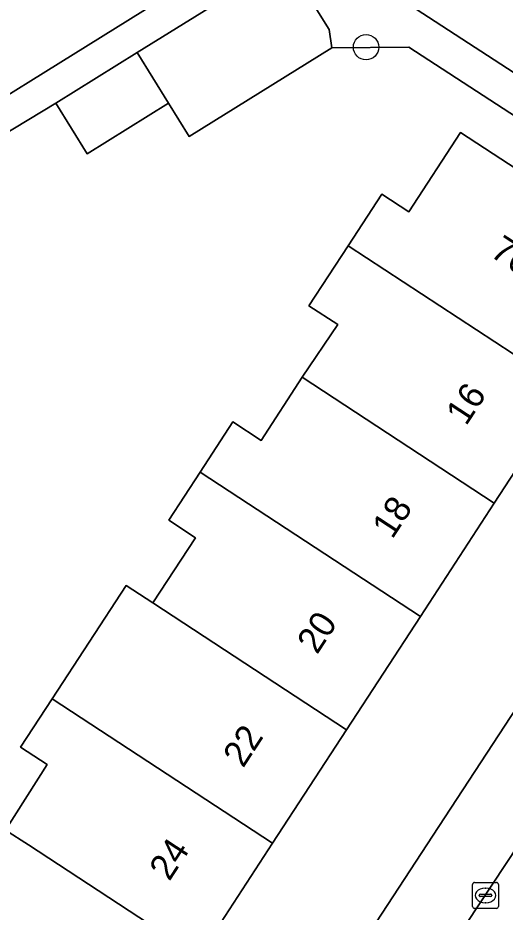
# Model space of a CAD drawing. Extents: x 159279 to 160377, y 384531 to 385888.
# Drawn here: x 160086.51 to 160105.31, y 384997.41 to 385031.89 of the extents above; entities that cross this region are included whole.
import ezdxf

# ---------------------------------------------------------------- set-up
doc = ezdxf.new("R2010")
doc.units = 0
for name, color, linetype in [('IMGEO_Boom', 7, 'Continuous'), ('IMGEO_Erf', 7, 'Continuous'), ('IMGEO_Kolk', 7, 'Continuous'), ('IMGEO_Pand', 7, 'Continuous'), ('IMGEO_Pand_nummerreeks', 7, 'Continuous'), ('IMGEO_Rijbaan_lokaal_open', 7, 'Continuous'), ('IMGEO_Voetpad_open', 7, 'Continuous')]:
    doc.layers.add(name, color=color, linetype=linetype)

msp = doc.modelspace()

# ---------------------------------------------------------------- linework, layer by layer
at = {"layer": 'IMGEO_Boom'}
msp.add_circle((160099.947, 385030.759), 0.489, dxfattribs=at)
at = {"layer": 'IMGEO_Erf'}
for points in [[(160111.231, 385024.5), (160101.599, 385030.762), (160098.621, 385030.731), (160093.119, 385027.322), (160092.325, 385028.602), (160089.18, 385026.652), (160087.968, 385028.606), (160084.214, 385026.34)], [(160086.037, 385000.575), (160087.645, 385003.101), (160086.613, 385003.776), (160087.831, 385005.638), (160090.687, 385010.006), (160091.719, 385009.331), (160093.362, 385011.844), (160092.33, 385012.519), (160093.544, 385014.374), (160094.81, 385016.309), (160095.894, 385015.6), (160097.484, 385018.032), (160098.853, 385020.064), (160097.741, 385020.791), (160099.255, 385023.107), (160100.556, 385025.096), (160101.602, 385024.412), (160103.596, 385027.468), (160108.896, 385024.009)]]:
    msp.add_lwpolyline(points, dxfattribs=at)
msp.add_lwpolyline([(160073.663, 384964.112), (160072.93, 384963.74), (160077.282, 384960.882), (160080.892, 384966.436), (160080.511, 384966.741), (160080.731, 384967.08), (160102.294, 385000), (160115.292, 385019.841), (160111.976, 385022.011), (160108.674, 385016.948), (160107.746, 385017.553), (160104.896, 385013.185), (160102.045, 385008.814), (160099.193, 385004.443), (160096.342, 385000.072), (160093.49, 384995.701), (160090.638, 384991.329), (160087.787, 384986.958), (160084.935, 384982.587), (160082.084, 384978.216), (160079.232, 384973.844), (160076.381, 384969.474), (160077.222, 384968.924), (160073.957, 384963.92)], close=True, dxfattribs=at)
at = {"layer": 'IMGEO_Kolk'}
for p, q in [((160104.056, 384997.63), (160104.056, 384998.482)), ((160104.131, 384998.556), (160104.983, 384998.556)), ((160104.544, 384998.336), (160104.569, 384998.336)), ((160105.057, 384998.482), (160105.057, 384997.63)), ((160104.315, 384998.05), (160104.315, 384998.062)), ((160104.753, 384998.013), (160104.355, 384998.013)), ((160104.358, 384998.099), (160104.756, 384998.099)), ((160104.799, 384998.062), (160104.799, 384998.05)), ((160104.983, 384997.556), (160104.131, 384997.556)), ((160104.567, 384997.776), (160104.542, 384997.776))]:
    msp.add_line(p, q, dxfattribs=at)
for points in [[(160104.056, 384997.63), (160104.056, 384998.482)], [(160104.131, 384998.556), (160104.983, 384998.556)], [(160105.057, 384998.482), (160105.057, 384997.63)], [(160104.983, 384997.556), (160104.131, 384997.556)]]:
    msp.add_lwpolyline(points, dxfattribs=at)
for centre, radius, start, end in [((160104.133, 384998.48), 0.0765, 91.552, 178.448), ((160104.133, 384998.48), 0.0765, 91.552, 178.448), ((160104.981, 384998.48), 0.0765, 1.552, 88.448), ((160104.981, 384998.48), 0.0765, 1.552, 88.448), ((160104.355, 384998.059), 0.0403, 85.8775, 175.7526), ((160104.352, 384998.049), 0.0366, 178.938, 274.7102), ((160104.756, 384998.056), 0.043, 264.8664, 352.4533), ((160104.76, 384998.061), 0.0386, 1.7309, 96.639), ((160104.133, 384997.632), 0.0765, 181.552, 268.448), ((160104.133, 384997.632), 0.0765, 181.552, 268.448), ((160104.981, 384997.632), 0.0765, 271.552, 358.448), ((160104.981, 384997.632), 0.0765, 271.552, 358.448)]:
    msp.add_arc(centre, radius, start, end, dxfattribs=at)
for centre, major_axis, ratio, start_param, end_param in [((160104.543, 384998.056), (-0.387, 0.002), 0.722429, 4.712389, 7.853982), ((160104.568, 384998.056), (-0.39, 0.002), 0.717154, 1.570796, 4.712389)]:
    msp.add_ellipse(centre, major_axis=major_axis, ratio=ratio, start_param=start_param, end_param=end_param, dxfattribs=at)
at = {"layer": 'IMGEO_Pand'}
for points in [[(160091.495, 385034.057), (160091.605, 385033.879), (160091.886, 385034.053), (160091.775, 385034.231), (160088.893, 385038.874), (160080.933, 385033.934), (160080.867, 385034.041), (160077.757, 385032.11), (160081.293, 385026.414), (160081.515, 385026.056), (160091.91, 385032.508), (160091.857, 385032.593), (160091.696, 385032.493), (160091.462, 385032.87), (160090.939, 385033.712)], [(160098.517, 385031.444), (160097.146, 385033.657), (160096.644, 385033.983), (160096.377, 385033.818), (160091.111, 385030.554), (160092.325, 385028.602), (160093.119, 385027.322), (160098.621, 385030.731)], [(160091.111, 385030.554), (160087.968, 385028.606), (160089.18, 385026.652), (160092.325, 385028.602)], [(160111.727, 385022.174), (160111.793, 385023.39), (160111.231, 385024.5), (160109.996, 385024.567), (160108.896, 385024.009), (160103.596, 385027.468), (160101.602, 385024.412), (160100.556, 385025.096), (160099.255, 385023.107), (160107.746, 385017.553), (160108.674, 385016.948), (160111.976, 385022.011)], [(160099.255, 385023.107), (160097.741, 385020.791), (160098.853, 385020.064), (160097.484, 385018.032), (160104.896, 385013.185), (160107.746, 385017.553)], [(160097.484, 385018.032), (160095.894, 385015.6), (160094.81, 385016.309), (160093.544, 385014.374), (160102.045, 385008.814), (160104.896, 385013.185)], [(160093.544, 385014.374), (160092.33, 385012.519), (160093.362, 385011.844), (160091.719, 385009.331), (160099.193, 385004.443), (160102.045, 385008.814)], [(160091.719, 385009.331), (160090.687, 385010.006), (160087.831, 385005.638), (160096.342, 385000.072), (160099.193, 385004.443)], [(160087.831, 385005.638), (160086.613, 385003.776), (160087.645, 385003.101), (160086.037, 385000.575), (160086.917, 385000), (160093.49, 384995.701), (160096.342, 385000.072)], [(160086.037, 385000.575), (160083.181, 384996.208), (160090.638, 384991.329), (160093.49, 384995.701), (160086.917, 385000)]]:
    msp.add_lwpolyline(points, close=True, dxfattribs=at)
at = {"layer": 'IMGEO_Rijbaan_lokaal_open'}
msp.add_lwpolyline([(160101.111, 385032.738), (160115.501, 385023.382)], dxfattribs=at)
msp.add_lwpolyline([(160113.021, 385000), (160119.18, 385009.418), (160114.164, 385012.706), (160105.833, 385000), (160090.226, 384976.423), (160092.003, 384975.268), (160089.233, 384971.226), (160092.154, 384969.328), (160093.483, 384971.281), (160096.064, 384974.393), (160097.839, 384976.718), (160099.139, 384978.67)], close=True, dxfattribs=at)
at = {"layer": 'IMGEO_Voetpad_open'}
for points in [[(160084.214, 385026.34), (160087.968, 385028.606), (160091.111, 385030.554), (160096.377, 385033.818), (160094.727, 385034.942), (160091.462, 385032.87), (160091.696, 385032.493), (160091.857, 385032.593), (160091.91, 385032.508), (160081.515, 385026.056)], [(160097.146, 385033.657), (160098.517, 385031.444), (160098.621, 385030.731), (160101.599, 385030.762), (160111.231, 385024.5), (160111.793, 385023.39), (160111.727, 385022.174), (160111.976, 385022.011), (160115.292, 385019.841), (160116.834, 385021.991), (160116.651, 385022.264), (160116.375, 385022.605), (160116.07, 385022.92), (160115.738, 385023.207), (160115.501, 385023.382), (160101.111, 385032.738)], [(160090.226, 384976.423), (160105.833, 385000), (160114.164, 385012.706), (160115.612, 385014.913), (160116.434, 385016.167), (160116.704, 385016.513), (160116.941, 385016.882), (160117.145, 385017.271), (160117.313, 385017.676), (160117.444, 385018.094), (160117.538, 385018.523), (160117.593, 385018.958), (160117.608, 385019.397), (160117.585, 385019.835), (160117.522, 385020.269), (160117.421, 385020.696), (160117.282, 385021.112), (160117.106, 385021.514), (160116.896, 385021.899), (160116.834, 385021.991), (160115.292, 385019.841), (160102.294, 385000), (160080.731, 384967.08)]]:
    msp.add_lwpolyline(points, dxfattribs=at)

# ---------------------------------------------------------------- texts
at = {"layer": 'IMGEO_Pand_nummerreeks'}
for s, rotation, p in [('76', 326.8699, (160104.689, 385022.73)), ('16', 56.8832, (160103.808, 385016.129)), ('18', 56.8832, (160100.959, 385011.762)), ('20', 56.8832, (160098.058, 385007.315)), ('22', 56.8832, (160095.203, 385002.939)), ('24', 56.8775, (160092.355, 384998.573))]:
    msp.add_text(s, height=1, rotation=rotation, dxfattribs=at).set_placement(p)

doc.saveas('drawing.dxf')
